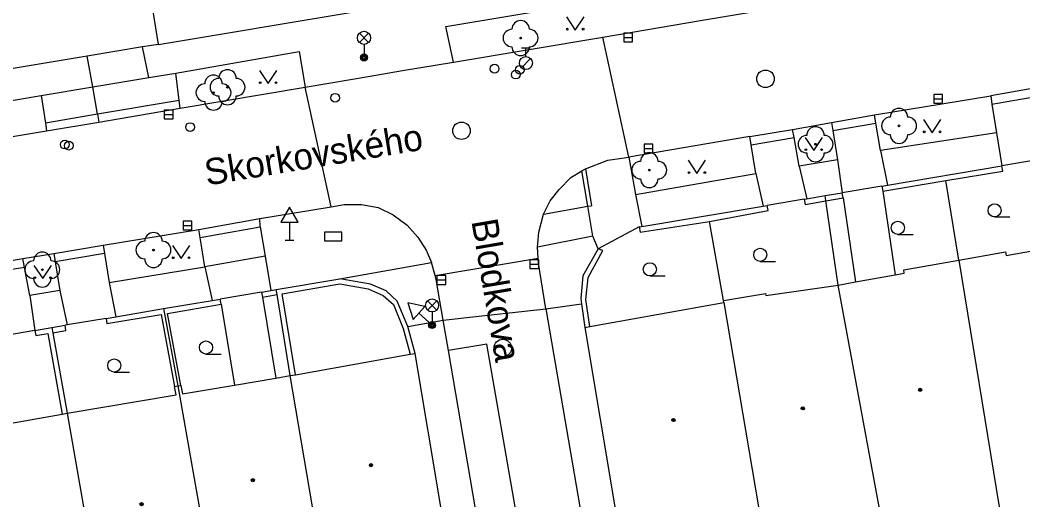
# Model space of a CAD drawing. Extents: x -596229 to -595156, y -1161237 to -1159376.
# Drawn here: x -595527.1 to -595469.8, y -1161235.4 to -1161207.6 of the extents above; entities that cross this region are included whole.
import ezdxf

# ---------------------------------------------------------------- set-up
doc = ezdxf.new("R2010")
doc.units = 0
for name, color, linetype in [('Level 22', 7, 'Continuous'), ('Level 24', 7, 'Continuous'), ('Level 27', 7, 'Continuous'), ('Level 28', 7, 'Continuous'), ('Level 33', 7, 'Continuous'), ('Level 34', 7, 'Continuous'), ('Level 36', 7, 'Continuous'), ('Level 39', 7, 'Continuous'), ('Nazvy ulic', 7, 'Continuous'), ('Specificka linie pasportu komunikaci', 7, 'Continuous'), ('TM - budovy zdene_ betonove - NP', 7, 'Continuous'), ('TM - budovy zdene_ betonove - VP', 7, 'Continuous'), ('TM - chodniky - VP', 7, 'Continuous'), ('TM - komunikace - VP', 7, 'Continuous'), ('TM - letecke snimky - pomocna linie', 7, 'Continuous'), ('TM - plot drateny_ kovovy - VP', 7, 'Continuous'), ('TM - podezdivka plotu - VP', 7, 'Continuous'), ('TM - rozhrani mezi zpev. plochami mezi sebou - VP', 7, 'Continuous'), ('TM - rozhrani ploch obecne - VP', 7, 'Continuous'), ('TM - vjezd na pozemek', 7, 'Continuous')]:
    doc.layers.add(name, color=color, linetype=linetype)

msp = doc.modelspace()

# ---------------------------------------------------------------- linework, layer by layer
at = {"layer": 'Level 22'}
for centre in [(-595498.52, -1161208.61), (-595515.27, -1161211.42), (-595516.07, -1161211.73), (-595476.9, -1161213.63), (-595481.67, -1161214.68), (-595491.17, -1161216.16), (-595519.5, -1161220.73), (-595525.85, -1161221.85)]:
    msp.add_circle(centre, 0.05, dxfattribs=at)
for centre, start, end in [((-595498.52, -1161208.11), 0, 180), ((-595499.02, -1161208.61), 90, 270), ((-595498.02, -1161208.61), 270, 90), ((-595498.52, -1161209.11), 180, 0), ((-595516.07, -1161211.23), 0, 180), ((-595515.27, -1161210.92), 0, 180), ((-595516.57, -1161211.73), 90, 270), ((-595515.77, -1161211.42), 90, 270), ((-595515.57, -1161211.73), 270, 90), ((-595514.77, -1161211.42), 270, 90), ((-595515.27, -1161211.92), 180, 0), ((-595516.07, -1161212.23), 180, 0), ((-595476.9, -1161213.13), 0, 180), ((-595477.4, -1161213.63), 90, 270), ((-595476.4, -1161213.63), 270, 90), ((-595481.67, -1161214.18), 0, 180), ((-595482.17, -1161214.68), 90, 270), ((-595481.17, -1161214.68), 270, 90), ((-595476.9, -1161214.13), 180, 0), ((-595491.17, -1161215.66), 0, 180), ((-595481.67, -1161215.18), 180, 0), ((-595491.67, -1161216.16), 90, 270), ((-595490.67, -1161216.16), 270, 90), ((-595491.17, -1161216.66), 180, 0), ((-595519.5, -1161220.23), 0, 180), ((-595520, -1161220.73), 90, 270), ((-595519, -1161220.73), 270, 90), ((-595525.85, -1161221.35), 0, 180), ((-595526.35, -1161221.85), 90, 270), ((-595525.35, -1161221.85), 270, 90), ((-595519.5, -1161221.23), 180, 0), ((-595525.85, -1161222.35), 180, 0)]:
    msp.add_arc(centre, 0.5, start, end, dxfattribs=at)
at = {"layer": 'Level 24'}
msp.add_lwpolyline([(-595509.73, -1161220.21), (-595508.73, -1161220.21), (-595508.73, -1161219.71), (-595509.73, -1161219.71)], close=True, dxfattribs=at)
at = {"layer": 'Level 27'}
for p, q in [((-595492.62, -1161208.58), (-595492.12, -1161208.58)), ((-595474.91, -1161212.08), (-595474.41, -1161212.08)), ((-595518.88, -1161212.98), (-595518.38, -1161212.98)), ((-595491.46, -1161214.92), (-595490.96, -1161214.92)), ((-595517.8, -1161219.32), (-595517.3, -1161219.32)), ((-595497.99, -1161221.53), (-595497.49, -1161221.53)), ((-595503.3, -1161222.44), (-595502.8, -1161222.44))]:
    msp.add_line(p, q, dxfattribs=at)
for points in [[(-595492.62, -1161208.83), (-595492.12, -1161208.83), (-595492.12, -1161208.33), (-595492.62, -1161208.33)], [(-595474.91, -1161212.33), (-595474.41, -1161212.33), (-595474.41, -1161211.83), (-595474.91, -1161211.83)], [(-595518.88, -1161213.23), (-595518.38, -1161213.23), (-595518.38, -1161212.73), (-595518.88, -1161212.73)], [(-595491.46, -1161215.17), (-595490.96, -1161215.17), (-595490.96, -1161214.67), (-595491.46, -1161214.67)], [(-595517.8, -1161219.57), (-595517.3, -1161219.57), (-595517.3, -1161219.07), (-595517.8, -1161219.07)], [(-595497.99, -1161221.78), (-595497.49, -1161221.78), (-595497.49, -1161221.28), (-595497.99, -1161221.28)], [(-595503.3, -1161222.69), (-595502.8, -1161222.69), (-595502.8, -1161222.19), (-595503.3, -1161222.19)]]:
    msp.add_lwpolyline(points, close=True, dxfattribs=at)
for centre in [(-595484.53, -1161210.94), (-595501.9, -1161213.91), (-595499.54, -1161226.33)]:
    msp.add_circle(centre, 0.5, dxfattribs=at)
at = {"layer": 'Level 28'}
for p, q in [((-595498.47, -1161209.165), (-595497.97, -1161209.165)), ((-595498.22, -1161209.665), (-595498.22, -1161209.165)), ((-595498.478, -1161210.312), (-595497.948, -1161209.782))]:
    msp.add_line(p, q, dxfattribs=at)
for centre, radius in [((-595498.22, -1161210.04), 0.375), ((-595500.01, -1161210.36), 0.25), ((-595498.57, -1161210.42), 0.25), ((-595498.8, -1161210.7), 0.25), ((-595509.12, -1161212.02), 0.25), ((-595517.41, -1161213.7), 0.25), ((-595524.57, -1161214.7), 0.25), ((-595524.34, -1161214.76), 0.25)]:
    msp.add_circle(centre, radius, dxfattribs=at)
at = {"layer": 'Level 33'}
for p, q in [((-595507.735, -1161208.86), (-595507.205, -1161208.33)), ((-595507.735, -1161208.33), (-595507.205, -1161208.86)), ((-595507.47, -1161208.97), (-595507.47, -1161209.72)), ((-595503.845, -1161224.16), (-595503.315, -1161223.63)), ((-595503.845, -1161223.63), (-595503.315, -1161224.16)), ((-595503.58, -1161224.27), (-595503.58, -1161225.02))]:
    msp.add_line(p, q, dxfattribs=at)
for centre, radius in [((-595507.47, -1161208.595), 0.375), ((-595507.47, -1161209.72), 0.2), ((-595507.47, -1161209.72), 0.145), ((-595507.47, -1161209.72), 0.0876), ((-595503.58, -1161223.895), 0.375), ((-595503.58, -1161225.02), 0.2), ((-595503.58, -1161225.02), 0.145), ((-595503.58, -1161225.02), 0.0876)]:
    msp.add_circle(centre, radius, dxfattribs=at)
at = {"layer": 'Level 34'}
for p, q in [((-595511.73, -1161219.142), (-595511.73, -1161220.16)), ((-595511.98, -1161220.16), (-595511.48, -1161220.16)), ((-595504.334, -1161224.336), (-595503.58, -1161225.02))]:
    msp.add_line(p, q, dxfattribs=at)
for points in [[(-595512.23, -1161219.142), (-595511.23, -1161219.142), (-595511.73, -1161218.276)], [(-595504.67, -1161224.706), (-595503.998, -1161223.966), (-595504.975, -1161223.754)]]:
    msp.add_lwpolyline(points, close=True, dxfattribs=at)
at = {"layer": 'Level 36'}
for p, q in [((-595471.44, -1161218.835), (-595470.565, -1161218.835)), ((-595476.97, -1161219.835), (-595476.095, -1161219.835)), ((-595484.83, -1161221.375), (-595483.955, -1161221.375)), ((-595491.14, -1161222.205), (-595490.265, -1161222.205)), ((-595516.5, -1161226.675), (-595515.625, -1161226.675)), ((-595521.74, -1161227.705), (-595520.865, -1161227.705))]:
    msp.add_line(p, q, dxfattribs=at)
for points in [[(-595495.9, -1161207.4), (-595495.4, -1161208.15), (-595494.9, -1161207.4)], [(-595513.45, -1161210.46), (-595512.95, -1161211.21), (-595512.45, -1161210.46)], [(-595475.51, -1161213.27), (-595475.01, -1161214.02), (-595474.51, -1161213.27)], [(-595482.27, -1161214.29), (-595481.77, -1161215.04), (-595481.27, -1161214.29)], [(-595488.95, -1161215.6), (-595488.45, -1161216.35), (-595487.95, -1161215.6)], [(-595518.42, -1161220.47), (-595517.92, -1161221.22), (-595517.42, -1161220.47)], [(-595526.33, -1161221.61), (-595525.83, -1161222.36), (-595525.33, -1161221.61)]]:
    msp.add_lwpolyline(points, dxfattribs=at)
for centre, radius in [((-595495.85, -1161208.1), 0.05), ((-595494.951, -1161208.1), 0.05), ((-595513.4, -1161211.16), 0.05), ((-595512.501, -1161211.16), 0.05), ((-595475.46, -1161213.97), 0.05), ((-595474.561, -1161213.97), 0.05), ((-595482.22, -1161214.99), 0.05), ((-595481.321, -1161214.99), 0.05), ((-595488.9, -1161216.3), 0.05), ((-595488.001, -1161216.3), 0.05), ((-595471.44, -1161218.46), 0.375), ((-595476.97, -1161219.46), 0.375), ((-595484.83, -1161221), 0.375), ((-595518.37, -1161221.17), 0.05), ((-595517.471, -1161221.17), 0.05), ((-595491.14, -1161221.83), 0.375), ((-595526.28, -1161222.31), 0.05), ((-595525.381, -1161222.31), 0.05), ((-595516.5, -1161226.3), 0.375), ((-595521.74, -1161227.33), 0.375)]:
    msp.add_circle(centre, radius, dxfattribs=at)
at = {"layer": 'Level 39'}
for centre, radius in [((-595475.69, -1161228.72), 0.09), ((-595475.69, -1161228.72), 0.0398), ((-595482.4, -1161229.78), 0.09), ((-595482.4, -1161229.78), 0.0398), ((-595489.79, -1161230.45), 0.09), ((-595489.79, -1161230.45), 0.0398), ((-595507.07, -1161233.03), 0.09), ((-595507.07, -1161233.03), 0.0398), ((-595513.82, -1161233.89), 0.09), ((-595513.82, -1161233.89), 0.0398), ((-595520.18, -1161235.26), 0.09), ((-595520.18, -1161235.26), 0.0398)]:
    msp.add_circle(centre, radius, dxfattribs=at)
at = {"layer": 'Specificka linie pasportu komunikaci'}
for points in [[(-595492.33, -1161215.41), (-595493.83, -1161208.55)], [(-595519.76, -1161210.87), (-595520.12, -1161209.12)], [(-595522.97, -1161211.4), (-595523.28, -1161209.65)], [(-595522.7, -1161212.97), (-595522.97, -1161211.4)], [(-595509.34, -1161218.25), (-595510.83, -1161211.42)], [(-595522.7, -1161212.97), (-595522.63, -1161213.41)], [(-595471.34, -1161214.03), (-595471.02, -1161215.92)], [(-595477.95, -1161215.03), (-595477.55, -1161217.02)], [(-595482.6, -1161215.94), (-595482.17, -1161217.8)], [(-595480.42, -1161215.57), (-595480.14, -1161217.46)], [(-595494.68, -1161218.23), (-595495.02, -1161216.21)], [(-595485.08, -1161216.36), (-595484.66, -1161218.22)], [(-595491.95, -1161217.55), (-595491.59, -1161219.38)], [(-595494.4, -1161219.94), (-595494.68, -1161218.23)], [(-595494.4, -1161219.94), (-595497.55, -1161220.57)], [(-595494.1, -1161220.66), (-595494.4, -1161219.94)], [(-595513.12, -1161221.07), (-595512.79, -1161223.04)], [(-595503.41, -1161222.19), (-595497.52, -1161221.2)], [(-595516.57, -1161221.68), (-595516.15, -1161223.61)], [(-595508.85, -1161222.37), (-595503.61, -1161221.44)], [(-595522.03, -1161222.59), (-595521.65, -1161224.54)], [(-595526.57, -1161223.32), (-595526.27, -1161225.33)], [(-595524.85, -1161223.04), (-595524.44, -1161225.01)], [(-595497.09, -1161224.1), (-595495.05, -1161223.81)], [(-595502.94, -1161224.73), (-595501.09, -1161224.53), (-595497.09, -1161224.1)], [(-595504.96, -1161225.1), (-595502.94, -1161224.73)], [(-595498.842, -1161235.417), (-595500.45, -1161226.11), (-595502.64, -1161226.48)]]:
    msp.add_lwpolyline(points, dxfattribs=at)
at = {"layer": 'TM - budovy zdene_ betonove - NP'}
for points in [[(-595473.48, -1161221.31), (-595471.188, -1161235.417)], [(-595486.91, -1161223.73), (-595484.928, -1161235.417)]]:
    msp.add_lwpolyline(points, dxfattribs=at)
at = {"layer": 'TM - budovy zdene_ betonove - VP'}
for points in [[(-595519.22, -1161208.97), (-595520.73, -1161199.44)], [(-595519.22, -1161208.97), (-595508.26, -1161207.14)], [(-595520.12, -1161209.12), (-595523.28, -1161209.65)], [(-595519.22, -1161208.97), (-595520.12, -1161209.12)], [(-595523.28, -1161209.65), (-595531.08, -1161210.95)], [(-595470.77, -1161221.04), (-595467.26, -1161220.42)], [(-595473.48, -1161221.31), (-595470.81, -1161220.84)], [(-595470.81, -1161220.84), (-595470.77, -1161221.04)], [(-595476.63, -1161221.87), (-595473.48, -1161221.31)], [(-595479.39, -1161222.55), (-595477.13, -1161222.15)], [(-595477.13, -1161222.15), (-595476.6, -1161222.06)], [(-595476.6, -1161222.06), (-595476.63, -1161221.87)], [(-595484.51, -1161223.33), (-595480.38, -1161222.73)], [(-595480.38, -1161222.73), (-595479.39, -1161222.55)], [(-595478.034, -1161235.417), (-595480.38, -1161222.73)], [(-595486.93, -1161223.62), (-595484.53, -1161223.22)], [(-595484.53, -1161223.22), (-595484.51, -1161223.33)], [(-595494.56, -1161225.1), (-595486.91, -1161223.73)], [(-595486.91, -1161223.73), (-595486.93, -1161223.62)], [(-595494.86, -1161225.15), (-595494.56, -1161225.1)], [(-595494.86, -1161225.15), (-595493.147, -1161235.417)], [(-595511.38, -1161227.86), (-595504.84, -1161226.69)], [(-595504.84, -1161226.69), (-595504.55, -1161226.64)], [(-595503.076, -1161235.417), (-595504.55, -1161226.64)], [(-595514.87, -1161228.45), (-595512.51, -1161228.05)], [(-595512.51, -1161228.05), (-595511.68, -1161227.91)], [(-595511.68, -1161227.91), (-595511.38, -1161227.86)], [(-595510.417, -1161235.417), (-595511.68, -1161227.91)], [(-595518.29, -1161228.53), (-595518.11, -1161228.5)], [(-595518.2, -1161229.01), (-595518.29, -1161228.53)], [(-595518.11, -1161228.5), (-595517.93, -1161228.47)], [(-595518.11, -1161228.5), (-595516.896, -1161235.417)], [(-595517.93, -1161228.47), (-595517.85, -1161228.95)], [(-595517.85, -1161228.95), (-595514.87, -1161228.45)], [(-595524.43, -1161230.06), (-595518.2, -1161229.01)], [(-595530.66, -1161231.16), (-595524.72, -1161230.11)], [(-595524.72, -1161230.11), (-595524.43, -1161230.06)], [(-595524.43, -1161230.06), (-595523.503, -1161235.417)]]:
    msp.add_lwpolyline(points, dxfattribs=at)
at = {"layer": 'TM - chodniky - VP'}
for points in [[(-595502.36, -1161209.99), (-595502.79, -1161207.94), (-595488.51, -1161205.54), (-595477.78, -1161203.82)], [(-595518.23, -1161210.62), (-595511.17, -1161209.37), (-595510.83, -1161211.42)], [(-595518.03, -1161212.18), (-595518.23, -1161210.62)], [(-595533.39, -1161213.15), (-595525.91, -1161211.89)], [(-595525.91, -1161211.89), (-595525.67, -1161213.48)], [(-595471.66, -1161211.91), (-595471.59, -1161212.38)], [(-595517.97, -1161212.62), (-595518.03, -1161212.18)], [(-595471.59, -1161212.38), (-595471.34, -1161214.03)], [(-595478.23, -1161213.47), (-595478.31, -1161213)], [(-595525.67, -1161213.48), (-595525.61, -1161213.92)], [(-595480.76, -1161213.43), (-595480.69, -1161213.9)], [(-595477.95, -1161215.03), (-595478.23, -1161213.47)], [(-595485.34, -1161214.71), (-595485.42, -1161214.24)], [(-595482.9, -1161214.3), (-595482.98, -1161213.83)], [(-595482.6, -1161215.94), (-595482.9, -1161214.3)], [(-595480.69, -1161213.9), (-595480.42, -1161215.57)], [(-595471.34, -1161214.03), (-595477.95, -1161215.03)], [(-595485.08, -1161216.36), (-595485.34, -1161214.71)], [(-595492.33, -1161215.41), (-595491.95, -1161217.55)], [(-595480.42, -1161215.57), (-595482.6, -1161215.94)], [(-595491.95, -1161217.55), (-595485.08, -1161216.36)], [(-595516.83, -1161220.02), (-595516.91, -1161219.55)], [(-595516.57, -1161221.68), (-595516.83, -1161220.02)], [(-595522.37, -1161220.45), (-595522.29, -1161220.92)], [(-595526.87, -1161221.72), (-595526.96, -1161221.22)], [(-595525.19, -1161220.93), (-595525.11, -1161221.4)], [(-595522.29, -1161220.92), (-595522.03, -1161222.59)], [(-595526.57, -1161223.32), (-595526.87, -1161221.72)], [(-595525.11, -1161221.4), (-595524.85, -1161223.04)], [(-595522.03, -1161222.59), (-595516.57, -1161221.68)], [(-595524.85, -1161223.04), (-595526.57, -1161223.32)]]:
    msp.add_lwpolyline(points, dxfattribs=at)
at = {"layer": 'TM - komunikace - VP'}
for points in [[(-595493.83, -1161208.55), (-595488.25, -1161207.6), (-595477.48, -1161205.8)], [(-595502.36, -1161209.99), (-595493.83, -1161208.55)], [(-595510.83, -1161211.42), (-595508.13, -1161210.96), (-595507.11, -1161210.79), (-595505.27, -1161210.46), (-595502.36, -1161209.99)], [(-595517.97, -1161212.62), (-595510.83, -1161211.42)], [(-595469.17, -1161211.48), (-595471.66, -1161211.91)], [(-595478.31, -1161213), (-595471.66, -1161211.91)], [(-595522.63, -1161213.41), (-595517.97, -1161212.62)], [(-595480.76, -1161213.43), (-595478.31, -1161213)], [(-595525.61, -1161213.92), (-595522.63, -1161213.41)], [(-595482.98, -1161213.83), (-595480.76, -1161213.43)], [(-595533.1, -1161215.16), (-595525.61, -1161213.92)], [(-595485.42, -1161214.24), (-595492.33, -1161215.41)], [(-595485.42, -1161214.24), (-595482.98, -1161213.83)], [(-595493.54, -1161215.6), (-595492.33, -1161215.41)], [(-595494.82, -1161216.09), (-595493.54, -1161215.6)], [(-595497.22, -1161218.67), (-595496.83, -1161217.92), (-595496.31, -1161217.27), (-595495.66, -1161216.58), (-595495.02, -1161216.21)], [(-595495.02, -1161216.21), (-595494.82, -1161216.09)], [(-595513.43, -1161218.93), (-595509.34, -1161218.25)], [(-595509.34, -1161218.25), (-595508.6, -1161218.13)], [(-595508.6, -1161218.13), (-595507.62, -1161218.13), (-595506.66, -1161218.3), (-595505.8, -1161218.71), (-595505.01, -1161219.3), (-595504.39, -1161219.99), (-595503.91, -1161220.74), (-595503.61, -1161221.44)], [(-595516.91, -1161219.55), (-595513.43, -1161218.93)], [(-595497.55, -1161220.57), (-595497.48, -1161219.71), (-595497.22, -1161218.67)], [(-595522.37, -1161220.45), (-595516.91, -1161219.55)], [(-595525.19, -1161220.93), (-595522.37, -1161220.45)], [(-595497.52, -1161221.2), (-595497.55, -1161220.57)], [(-595529.68, -1161221.68), (-595526.96, -1161221.22)], [(-595526.96, -1161221.22), (-595525.19, -1161220.93)], [(-595497.5, -1161221.48), (-595497.52, -1161221.2)], [(-595503.41, -1161222.19), (-595503.61, -1161221.44)], [(-595497.09, -1161224.1), (-595497.5, -1161221.48)], [(-595502.94, -1161224.73), (-595503.35, -1161222.41), (-595503.41, -1161222.19)], [(-595497.09, -1161224.1), (-595495.135, -1161235.417)], [(-595502.64, -1161226.48), (-595502.94, -1161224.73)], [(-595501.113, -1161235.417), (-595502.64, -1161226.48)]]:
    msp.add_lwpolyline(points, dxfattribs=at)
at = {"layer": 'TM - letecke snimky - pomocna linie'}
for points in [[(-595480.09, -1161217.75), (-595479.39, -1161222.55)], [(-595477.83, -1161217.37), (-595477.13, -1161222.15)], [(-595513.27, -1161223.42), (-595512.51, -1161228.05)], [(-595515.63, -1161223.82), (-595514.87, -1161228.45)]]:
    msp.add_lwpolyline(points, dxfattribs=at)
at = {"layer": 'TM - plot drateny_ kovovy - VP'}
for points in [[(-595474.23, -1161216.76), (-595470.97, -1161216.22), (-595471.02, -1161215.92)], [(-595477.88, -1161217.08), (-595477.83, -1161217.37)], [(-595477.83, -1161217.37), (-595474.23, -1161216.76)], [(-595481.08, -1161217.92), (-595480.09, -1161217.75)], [(-595480.09, -1161217.75), (-595480.14, -1161217.46)], [(-595487.72, -1161219.09), (-595484.38, -1161218.47), (-595484.43, -1161218.18)], [(-595482.32, -1161217.82), (-595482.27, -1161218.12), (-595481.08, -1161217.92)], [(-595491.75, -1161219.41), (-595491.7, -1161219.7), (-595487.72, -1161219.09)], [(-595494.8, -1161223.56), (-595494.67, -1161222.29), (-595493.82, -1161220.76)], [(-595493.82, -1161220.76), (-595494.1, -1161220.66)], [(-595512.14, -1161223.23), (-595508.85, -1161222.67)], [(-595508.85, -1161222.67), (-595507.24, -1161222.95)], [(-595513.32, -1161223.13), (-595513.27, -1161223.42)], [(-595513.27, -1161223.42), (-595512.44, -1161223.28)], [(-595511.38, -1161227.86), (-595512.14, -1161223.23)], [(-595507.24, -1161222.95), (-595506.37, -1161223.32), (-595505.79, -1161223.85)], [(-595518.7, -1161224.35), (-595515.63, -1161223.82)], [(-595515.63, -1161223.82), (-595515.68, -1161223.53)], [(-595505.79, -1161223.85), (-595505.24, -1161225.22)], [(-595494.56, -1161225.1), (-595494.8, -1161223.56)], [(-595522.21, -1161224.64), (-595522.16, -1161224.93), (-595519.06, -1161224.41)], [(-595519.06, -1161224.41), (-595518.29, -1161228.53)], [(-595517.93, -1161228.47), (-595518.7, -1161224.35)], [(-595525.25, -1161225.46), (-595524.5, -1161225.33), (-595524.55, -1161225.03)], [(-595505.24, -1161225.22), (-595504.84, -1161226.69)], [(-595526.27, -1161225.33), (-595526.22, -1161225.62), (-595525.54, -1161225.51)], [(-595525.54, -1161225.51), (-595524.72, -1161230.11)]]:
    msp.add_lwpolyline(points, dxfattribs=at)
at = {"layer": 'TM - podezdivka plotu - VP'}
for points in [[(-595477.55, -1161217.02), (-595471.02, -1161215.92)], [(-595477.88, -1161217.08), (-595477.55, -1161217.02)], [(-595482.17, -1161217.8), (-595481.12, -1161217.62)], [(-595481.12, -1161217.62), (-595480.14, -1161217.46)], [(-595491.59, -1161219.38), (-595484.66, -1161218.22)], [(-595484.66, -1161218.22), (-595484.43, -1161218.18)], [(-595482.32, -1161217.82), (-595482.17, -1161217.8)], [(-595491.75, -1161219.41), (-595491.59, -1161219.38)], [(-595494.1, -1161220.66), (-595494.96, -1161222.2), (-595495.09, -1161223.5)], [(-595512.49, -1161222.99), (-595508.85, -1161222.37)], [(-595507.1, -1161222.68), (-595508.85, -1161222.37)], [(-595505.57, -1161223.65), (-595506.21, -1161223.06), (-595507.1, -1161222.68)], [(-595513.32, -1161223.13), (-595512.79, -1161223.04)], [(-595512.79, -1161223.04), (-595512.49, -1161222.99)], [(-595512.44, -1161223.28), (-595512.49, -1161222.99)], [(-595511.68, -1161227.91), (-595512.44, -1161223.28)], [(-595495.09, -1161223.5), (-595495.05, -1161223.81)], [(-595521.65, -1161224.54), (-595518.93, -1161224.08)], [(-595518.93, -1161224.08), (-595516.15, -1161223.61)], [(-595518.93, -1161224.08), (-595518.11, -1161228.5)], [(-595516.15, -1161223.61), (-595515.68, -1161223.53)], [(-595504.96, -1161225.1), (-595505.57, -1161223.65)], [(-595495.05, -1161223.81), (-595494.86, -1161225.15)], [(-595522.21, -1161224.64), (-595521.65, -1161224.54)], [(-595526.27, -1161225.33), (-595525.3, -1161225.16)], [(-595525.3, -1161225.16), (-595524.55, -1161225.03)], [(-595525.3, -1161225.16), (-595525.25, -1161225.46)], [(-595504.55, -1161226.64), (-595504.96, -1161225.1)], [(-595525.25, -1161225.46), (-595524.43, -1161230.06)]]:
    msp.add_lwpolyline(points, dxfattribs=at)
at = {"layer": 'TM - rozhrani mezi zpev. plochami mezi sebou - VP'}
for points in [[(-595522.97, -1161211.4), (-595519.76, -1161210.87)], [(-595519.76, -1161210.87), (-595518.23, -1161210.62)], [(-595525.91, -1161211.89), (-595522.97, -1161211.4)], [(-595471.59, -1161212.38), (-595469.09, -1161211.95)], [(-595518.03, -1161212.18), (-595522.7, -1161212.97)], [(-595522.7, -1161212.97), (-595525.67, -1161213.48)], [(-595480.69, -1161213.9), (-595478.23, -1161213.47)], [(-595485.34, -1161214.71), (-595482.9, -1161214.3)], [(-595494.82, -1161216.09), (-595494.48, -1161218.2)], [(-595497.22, -1161218.67), (-595494.68, -1161218.23)], [(-595494.68, -1161218.23), (-595494.48, -1161218.2)], [(-595513.4, -1161219.41), (-595513.43, -1161218.93)], [(-595516.83, -1161220.02), (-595513.4, -1161219.41)], [(-595513.4, -1161219.41), (-595513.12, -1161221.07)], [(-595522.29, -1161220.92), (-595525.11, -1161221.4)], [(-595513.12, -1161221.07), (-595516.57, -1161221.68)], [(-595526.87, -1161221.72), (-595529.6, -1161222.17)]]:
    msp.add_lwpolyline(points, dxfattribs=at)
at = {"layer": 'TM - rozhrani ploch obecne - VP'}
for points in [[(-595473.48, -1161221.31), (-595474.23, -1161216.76)], [(-595481.08, -1161217.92), (-595481.12, -1161217.62)], [(-595480.38, -1161222.73), (-595481.08, -1161217.92)], [(-595486.93, -1161223.62), (-595487.72, -1161219.09)]]:
    msp.add_lwpolyline(points, dxfattribs=at)
at = {"layer": 'TM - vjezd na pozemek'}
for points in [[(-595468.67, -1161215.52), (-595471.02, -1161215.92)], [(-595477.88, -1161217.08), (-595480.14, -1161217.46)], [(-595482.32, -1161217.82), (-595484.43, -1161218.18)], [(-595491.75, -1161219.41), (-595494.1, -1161220.66)], [(-595513.32, -1161223.13), (-595515.68, -1161223.53)], [(-595522.21, -1161224.64), (-595524.44, -1161225.01)], [(-595524.44, -1161225.01), (-595524.55, -1161225.03)], [(-595526.27, -1161225.33), (-595528.51, -1161225.71)]]:
    msp.add_lwpolyline(points, dxfattribs=at)

# ---------------------------------------------------------------- texts
at = {"layer": 'Nazvy ulic'}
for s, rotation, p in [('Skorkovského', 9.42987, (-595516.451, -1161217.047)), ('Blodkova', 279.7146, (-595501.339, -1161219.068))]:
    msp.add_text(s, height=1.5, rotation=rotation, dxfattribs=at).set_placement(p)

doc.saveas('drawing.dxf')
